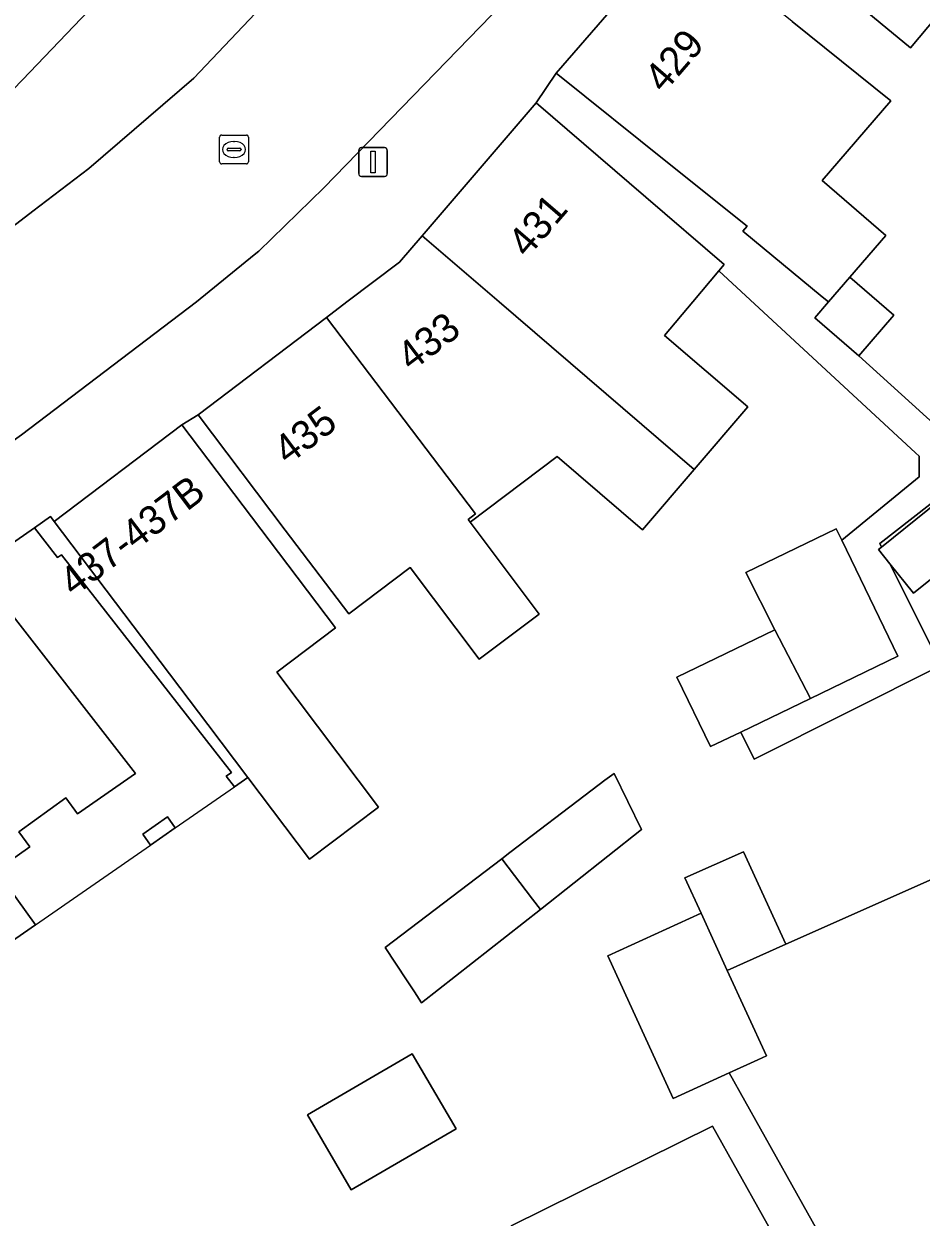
# Model space of a CAD drawing. Extents: x 159217 to 160349, y 381246 to 382172.
# Drawn here: x 159842.11 to 159873.14, y 381468.35 to 381509.61 of the extents above; entities that cross this region are included whole.
import ezdxf

# ---------------------------------------------------------------- set-up
doc = ezdxf.new("R2010")
doc.units = 0
for name, color, linetype in [('IMGEO_Erf', 7, 'Continuous'), ('IMGEO_Lichtmast', 7, 'Continuous'), ('IMGEO_Muur', 7, 'Continuous'), ('IMGEO_Pand', 7, 'Continuous'), ('IMGEO_Pand_nummerreeks', 7, 'Continuous'), ('IMGEO_Pand_overbouw', 7, 'Continuous'), ('IMGEO_Rijbaan_lokaal_open', 7, 'Continuous'), ('IMGEO_Rioolput', 7, 'Continuous'), ('IMGEO_Voetpad_open', 7, 'Continuous')]:
    doc.layers.add(name, color=color, linetype=linetype)

msp = doc.modelspace()

# ---------------------------------------------------------------- linework, layer by layer
at = {"layer": 'IMGEO_Erf'}
for points in [[(159868.678, 381509.701), (159872.087, 381506.951), (159869.709, 381504.203), (159871.913, 381502.296), (159870.671, 381500.859), (159872.195, 381499.543), (159870.979, 381498.136), (159875.162, 381494.345), (159871.704, 381491.642), (159871.763, 381491.525), (159874.973, 381494.096), (159876.185, 381492.583), (159876.337, 381492.705), (159881.528, 381495.66), (159880.135, 381497.956), (159880.364, 381498.134), (159879.137, 381500.156), (159883.166, 381503.284), (159882.234, 381505.036), (159879.271, 381510.908), (159877.278, 381508.506), (159874.506, 381510.875), (159872.77, 381508.782), (159869.822, 381511.227)], [(159876.185, 381492.583), (159872.869, 381489.927), (159872.053, 381490.945), (159873.818, 381487.425), (159867.365, 381484.19), (159866.895, 381485.127), (159865.851, 381484.622), (159864.691, 381487.021), (159868.077, 381488.658), (159867.077, 381490.646), (159870.202, 381492.157), (159870.391, 381491.765), (159873.062, 381493.957), (159873.062, 381494.667), (159872.935, 381494.785), (159866.14, 381501.074), (159865.239, 381500), (159864.266, 381498.841), (159867.144, 381496.368), (159865.287, 381494.206), (159863.495, 381492.121), (159860.544, 381494.657), (159857.541, 381492.386), (159859.929, 381489.206), (159857.852, 381487.646), (159855.468, 381490.819), (159853.34, 381489.209), (159851.144, 381492.112), (159848.128, 381496.1), (159847.574, 381495.745), (159850.59, 381491.757), (159852.879, 381488.731), (159850.859, 381487.203), (159854.373, 381482.525), (159851.987, 381480.732), (159849.851, 381483.556), (159849.385, 381483.232), (159849.107, 381483.599), (159849.288, 381483.724), (159843.412, 381491.26), (159843.264, 381491.158), (159842.477, 381492.193), (159840.486, 381490.815)], [(159841.235, 381489.753), (159845.963, 381483.688), (159843.957, 381482.296), (159843.556, 381482.852), (159841.934, 381481.682), (159842.312, 381481.157), (159841.152, 381480.344), (159842.506, 381478.461), (159838.751, 381475.856)], [(159870.286, 381466.565), (159866.496, 381473.34), (159864.559, 381472.451), (159862.297, 381477.383), (159865.524, 381478.864), (159864.964, 381480.084), (159866.993, 381480.988), (159868.46, 381477.79), (159873.723, 381480.135)], [(159858.962, 381468.051), (159865.923, 381471.499), (159867.654, 381468.413), (159869.153, 381465.741)]]:
    msp.add_lwpolyline(points, dxfattribs=at)
for points in [[(159859.967, 381478.995), (159855.861, 381475.763), (159855.614, 381476.139), (159855.341, 381476.557), (159854.604, 381477.682), (159858.632, 381480.745), (159858.91, 381480.957), (159861.763, 381483.126), (159862.201, 381483.459), (159862.514, 381483.697), (159863.47, 381481.752)], [(159847.342, 381481.815), (159846.483, 381481.219), (159846.218, 381481.601), (159847.077, 381482.197)], [(159855.539, 381474.003), (159857.055, 381471.403), (159853.42, 381469.301), (159851.912, 381471.888)]]:
    msp.add_lwpolyline(points, close=True, dxfattribs=at)
at = {"layer": 'IMGEO_Lichtmast'}
for p, q in [((159853.785, 381505.337), (159854.575, 381505.337)), ((159854.575, 381505.337), (159853.785, 381505.337)), ((159853.685, 381504.437), (159853.685, 381505.237)), ((159853.685, 381505.237), (159853.685, 381504.437)), ((159854.675, 381505.237), (159854.675, 381504.437)), ((159854.675, 381504.437), (159854.675, 381505.237)), ((159854.575, 381504.337), (159853.785, 381504.337)), ((159853.785, 381504.337), (159854.575, 381504.337))]:
    msp.add_line(p, q, dxfattribs=at)
msp.add_lwpolyline([(159854.105, 381505.212), (159854.255, 381505.212), (159854.255, 381504.462), (159854.105, 381504.462), (159854.105, 381505.212)], dxfattribs=at)
for centre, start, end in [((159853.785, 381505.237), 90, 180), ((159853.785, 381505.237), 90, 180), ((159854.575, 381505.237), 0, 90), ((159854.575, 381505.237), 360, 90), ((159853.785, 381504.437), 180, 270), ((159853.785, 381504.437), 180, 270), ((159854.575, 381504.437), 270, 0), ((159854.575, 381504.437), 270, 0)]:
    msp.add_arc(centre, 0.1, start, end, dxfattribs=at)
at = {"layer": 'IMGEO_Muur'}
for points in [[(159846.174, 381488.417), (159843.158, 381492.405), (159843.029, 381492.575), (159842.477, 381492.193), (159843.264, 381491.158), (159843.412, 381491.26), (159849.288, 381483.724), (159849.107, 381483.599), (159849.385, 381483.232), (159849.851, 381483.556), (159848.463, 381485.391)], [(159847.077, 381482.197), (159846.218, 381481.601), (159846.483, 381481.219), (159847.342, 381481.815)]]:
    msp.add_lwpolyline(points, close=True, dxfattribs=at)
at = {"layer": 'IMGEO_Pand'}
for points in [[(159825.528, 381542.87), (159815.621, 381532.143), (159829.156, 381519.292), (159841.734, 381507.351), (159842.053, 381507.683), (159844.346, 381510.071), (159839.82, 381514.42), (159842.354, 381516.877), (159847.835, 381522.19), (159836.336, 381532.851)], [(159869.802, 381519.033), (159865.974, 381514.42), (159869.822, 381511.227), (159872.77, 381508.782), (159874.506, 381510.875), (159877.278, 381508.506), (159879.271, 381510.908), (159879.03, 381511.385), (159877.849, 381512.356), (159876.597, 381513.395)], [(159872.087, 381506.951), (159868.678, 381509.701), (159864.787, 381512.841), (159860.517, 381507.905), (159864.419, 381504.779), (159867.114, 381502.621), (159866.966, 381502.45), (159869.711, 381500.18), (159869.929, 381500), (159870.671, 381500.859), (159871.913, 381502.296), (159869.709, 381504.203)], [(159866.14, 381501.074), (159866.327, 381501.296), (159863.617, 381503.624), (159859.824, 381506.882), (159855.88, 381502.29), (159858.545, 381500), (159865.287, 381494.206), (159867.144, 381496.368), (159864.266, 381498.841), (159865.239, 381500)], [(159852.573, 381499.466), (159857.719, 381492.67), (159857.469, 381492.482), (159857.541, 381492.386), (159860.544, 381494.657), (159863.495, 381492.121), (159865.287, 381494.206), (159858.545, 381500), (159855.88, 381502.29), (159855.091, 381501.372), (159853.279, 381500)], [(159870.671, 381500.859), (159869.929, 381500), (159869.455, 381499.452), (159870.979, 381498.136), (159872.195, 381499.543)], [(159852.573, 381499.466), (159848.128, 381496.1), (159851.144, 381492.112), (159853.34, 381489.209), (159855.468, 381490.819), (159857.852, 381487.646), (159859.929, 381489.206), (159857.541, 381492.386), (159857.469, 381492.482), (159857.719, 381492.67)], [(159852.879, 381488.731), (159850.59, 381491.757), (159847.574, 381495.745), (159843.158, 381492.405), (159846.174, 381488.417), (159848.463, 381485.391), (159849.851, 381483.556), (159851.987, 381480.732), (159854.373, 381482.525), (159850.859, 381487.203)], [(159876.185, 381492.583), (159874.973, 381494.096), (159871.763, 381491.525), (159871.657, 381491.44), (159872.053, 381490.945), (159872.869, 381489.927)], [(159870.391, 381491.765), (159870.202, 381492.157), (159867.077, 381490.646), (159868.077, 381488.658), (159869.306, 381486.292), (159872.33, 381487.755)], [(159841.235, 381489.753), (159841.263, 381489.773), (159840.486, 381490.815), (159832.095, 381485.006), (159832.118, 381484.975), (159832.082, 381484.951), (159838.751, 381475.856), (159842.506, 381478.461), (159841.152, 381480.344), (159842.312, 381481.157), (159841.934, 381481.682), (159843.556, 381482.852), (159843.957, 381482.296), (159845.963, 381483.688)], [(159868.077, 381488.658), (159864.691, 381487.021), (159865.851, 381484.622), (159866.895, 381485.127), (159869.306, 381486.292)], [(159858.632, 381480.745), (159859.695, 381479.352), (159859.967, 381478.995), (159863.47, 381481.752), (159862.514, 381483.697), (159862.201, 381483.459), (159861.763, 381483.126), (159858.91, 381480.957)], [(159865.524, 381478.864), (159866.431, 381476.885), (159868.46, 381477.79), (159866.993, 381480.988), (159864.964, 381480.084)], [(159859.967, 381478.995), (159859.695, 381479.352), (159858.632, 381480.745), (159854.604, 381477.682), (159855.341, 381476.557), (159855.614, 381476.139), (159855.861, 381475.763)], [(159866.496, 381473.34), (159870.286, 381466.565), (159872.727, 381462.201), (159881.132, 381466.89), (159880.919, 381467.271), (159878.468, 381471.652), (159875.276, 381477.358), (159873.723, 381480.135), (159868.46, 381477.79), (159866.431, 381476.885), (159867.786, 381473.931), (159867.484, 381473.793)], [(159866.431, 381476.885), (159865.524, 381478.864), (159862.297, 381477.383), (159864.559, 381472.451), (159866.496, 381473.34), (159867.484, 381473.793), (159867.786, 381473.931)], [(159855.539, 381474.003), (159851.912, 381471.888), (159853.42, 381469.301), (159857.055, 381471.403)], [(159869.153, 381465.741), (159867.654, 381468.413), (159865.923, 381471.499), (159858.962, 381468.051), (159860.661, 381464.949), (159861.304, 381463.776), (159864.978, 381457.068), (159868.814, 381459.218), (159868.589, 381459.66), (159871.6, 381461.381)]]:
    msp.add_lwpolyline(points, close=True, dxfattribs=at)
at = {"layer": 'IMGEO_Pand_overbouw'}
msp.add_lwpolyline([(159849.851, 381483.556), (159848.463, 381485.391), (159846.174, 381488.417), (159843.158, 381492.405), (159843.029, 381492.575), (159842.477, 381492.193), (159840.486, 381490.815), (159841.263, 381489.773), (159841.235, 381489.753), (159845.963, 381483.688), (159843.957, 381482.296), (159843.556, 381482.852), (159841.934, 381481.682), (159842.312, 381481.157), (159841.152, 381480.344), (159842.506, 381478.461), (159846.483, 381481.219), (159847.342, 381481.815), (159849.385, 381483.232)], close=True, dxfattribs=at)
at = {"layer": 'IMGEO_Rijbaan_lokaal_open'}
msp.add_lwpolyline([(159853.538, 381513.604), (159848.394, 381508.173), (159847.98, 381507.736), (159844.347, 381504.612), (159842.416, 381503.135), (159841.86, 381502.709), (159838.633, 381500.471), (159837.953, 381500), (159834.595, 381497.652), (159838.157, 381492.697), (159838.961, 381493.257), (159841.116, 381494.759), (159842.019, 381495.406), (159848.073, 381500), (159850.075, 381501.623), (159850.231, 381501.751), (159852.476, 381503.945), (159858.653, 381510.302)], dxfattribs=at)
at = {"layer": 'IMGEO_Rioolput'}
for p, q in [((159848.873, 381504.845), (159848.873, 381505.697)), ((159848.948, 381505.771), (159849.8, 381505.771)), ((159849.874, 381505.697), (159849.874, 381504.845)), ((159849.132, 381505.265), (159849.132, 381505.277)), ((159849.175, 381505.314), (159849.573, 381505.314)), ((159849.361, 381505.551), (159849.386, 381505.551)), ((159849.616, 381505.277), (159849.616, 381505.265)), ((159849.57, 381505.228), (159849.172, 381505.228)), ((159849.384, 381504.991), (159849.359, 381504.991)), ((159849.8, 381504.771), (159848.948, 381504.771))]:
    msp.add_line(p, q, dxfattribs=at)
for points in [[(159848.873, 381504.845), (159848.873, 381505.697)], [(159848.948, 381505.771), (159849.8, 381505.771)], [(159849.874, 381505.697), (159849.874, 381504.845)], [(159849.8, 381504.771), (159848.948, 381504.771)]]:
    msp.add_lwpolyline(points, dxfattribs=at)
for centre, radius, start, end in [((159848.95, 381505.695), 0.0765, 91.552, 178.448), ((159848.95, 381505.695), 0.0765, 91.552, 178.448), ((159849.798, 381505.695), 0.0765, 1.552, 88.448), ((159849.798, 381505.695), 0.0765, 1.552, 88.448), ((159849.172, 381505.274), 0.0403, 85.8775, 175.7526), ((159849.169, 381505.264), 0.0366, 178.938, 274.7102), ((159849.573, 381505.271), 0.043, 264.8664, 352.4533), ((159849.577, 381505.276), 0.0386, 1.7309, 96.639), ((159848.95, 381504.847), 0.0765, 181.552, 268.448), ((159848.95, 381504.847), 0.0765, 181.552, 268.448), ((159849.798, 381504.847), 0.0765, 271.552, 358.448), ((159849.798, 381504.847), 0.0765, 271.552, 358.448)]:
    msp.add_arc(centre, radius, start, end, dxfattribs=at)
for centre, major_axis, ratio, start_param, end_param in [((159849.36, 381505.271), (-0.387, 0.002), 0.722429, 4.712389, 7.853982), ((159849.385, 381505.271), (-0.39, 0.002), 0.717154, 1.570796, 4.712389)]:
    msp.add_ellipse(centre, major_axis=major_axis, ratio=ratio, start_param=start_param, end_param=end_param, dxfattribs=at)
at = {"layer": 'IMGEO_Voetpad_open'}
for points in [[(159869.206, 381538.504), (159855.252, 381521.539), (159852.177, 381518.166), (159848.924, 381514.815), (159846.789, 381512.616), (159844.346, 381510.071), (159842.053, 381507.683), (159841.734, 381507.351), (159839.902, 381505.617), (159839.744, 381505.468), (159837.066, 381503.655), (159836.436, 381503.183), (159832.06, 381500), (159829.328, 381498.013), (159823.713, 381493.928), (159818.579, 381490.194), (159817.956, 381489.745), (159815.615, 381488.127), (159814.734, 381487.519), (159806.144, 381481.325), (159805.174, 381480.604), (159800.034, 381476.898), (159796.728, 381474.339)], [(159830.472, 381494.77), (159834.595, 381497.652), (159837.953, 381500), (159838.633, 381500.471), (159841.86, 381502.709), (159842.416, 381503.135), (159844.347, 381504.612), (159847.98, 381507.736), (159848.394, 381508.173), (159853.538, 381513.604), (159860.521, 381522.062), (159861.86, 381523.669), (159872.735, 381536.717)], [(159801.406, 381463.25), (159812.627, 381471.155), (159814.489, 381472.466), (159817.131, 381474.302), (159819.415, 381475.889), (159823.57, 381478.954), (159827.726, 381482.02), (159828.598, 381482.607), (159832.082, 381484.951), (159832.118, 381484.975), (159832.095, 381485.006), (159840.486, 381490.815), (159842.477, 381492.193), (159843.029, 381492.575), (159843.158, 381492.405), (159847.574, 381495.745), (159848.128, 381496.1), (159852.573, 381499.466), (159853.279, 381500), (159855.091, 381501.372), (159855.88, 381502.29), (159859.824, 381506.882), (159860.517, 381507.905), (159864.787, 381512.841)], [(159858.653, 381510.302), (159852.476, 381503.945), (159850.231, 381501.751), (159850.075, 381501.623), (159848.073, 381500), (159842.019, 381495.406), (159841.116, 381494.759), (159838.961, 381493.257), (159838.157, 381492.697), (159834.029, 381489.821), (159830.152, 381487.119), (159827.05, 381484.957), (159825.099, 381483.598), (159816.088, 381477.412), (159813.774, 381475.824), (159812.928, 381475.224), (159810.846, 381473.748), (159808.9, 381472.368), (159801.849, 381467.1)]]:
    msp.add_lwpolyline(points, dxfattribs=at)
msp.add_lwpolyline([(159864.419, 381504.779), (159860.517, 381507.905), (159859.824, 381506.882), (159863.617, 381503.624), (159866.327, 381501.296), (159866.14, 381501.074), (159872.935, 381494.785), (159873.062, 381494.667), (159873.062, 381493.957), (159870.391, 381491.765), (159872.33, 381487.755), (159869.306, 381486.292), (159866.895, 381485.127), (159867.365, 381484.19), (159873.818, 381487.425), (159872.053, 381490.945), (159871.657, 381491.44), (159871.763, 381491.525), (159871.704, 381491.642), (159875.162, 381494.345), (159870.979, 381498.136), (159869.455, 381499.452), (159869.929, 381500), (159869.711, 381500.18), (159866.966, 381502.45), (159867.114, 381502.621)], close=True, dxfattribs=at)

# ---------------------------------------------------------------- texts
at = {"layer": 'IMGEO_Pand_nummerreeks'}
for s, rotation, p in [('429', 49.1369, (159864.231, 381507.185)), ('431', 49.3374, (159859.515, 381501.49)), ('433', 37.1306, (159855.502, 381497.569)), ('435', 37.1306, (159851.232, 381494.336)), ('437-437B', 37.099, (159843.828, 381489.778))]:
    msp.add_text(s, height=1, rotation=rotation, dxfattribs=at).set_placement(p)

doc.saveas('drawing.dxf')
